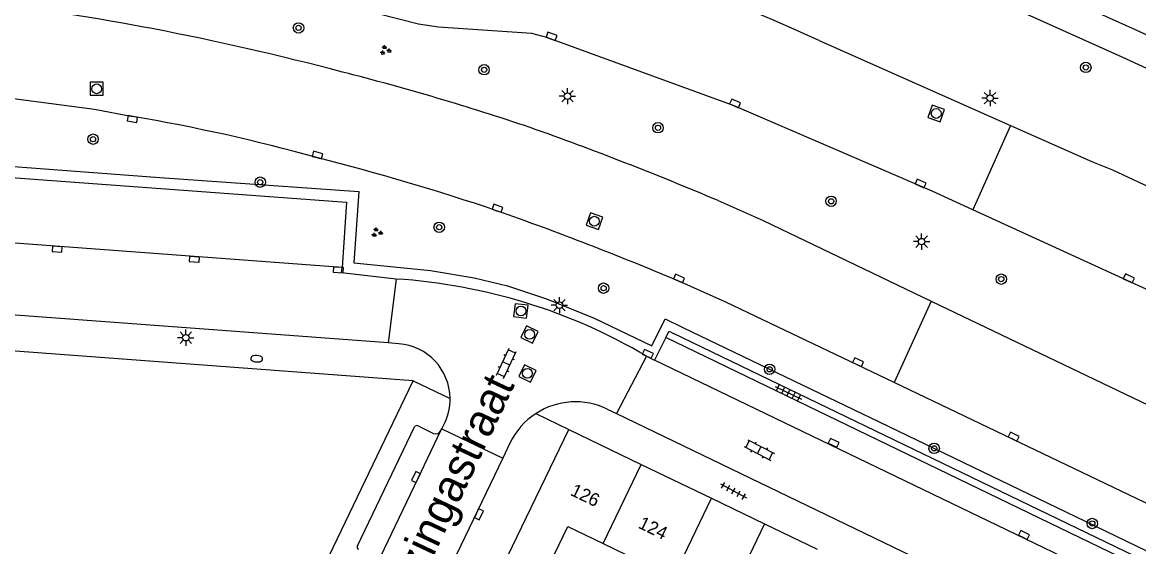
# Model space of a CAD drawing. Extents: x 132999 to 136000, y 398499 to 400501.
# Drawn here: x 134077.7 to 134163.4, y 398657.9 to 398698.2 of the extents above; entities that cross this region are included whole.
import ezdxf

# ---------------------------------------------------------------- set-up
doc = ezdxf.new("R2010")
doc.units = 0
for name, color, linetype in [('gg-anno-huisnummerreeks BGT', 7, 'Continuous'), ('gg-anno-openbare ruimte label', 7, 'Continuous'), ('gg-bbg-gedigitaliseerde bebouwing', 7, 'Continuous'), ('gg-bbg-hoofdgebouw', 7, 'Continuous'), ('gg-bbg-tussenscheiding', 7, 'Continuous'), ('gg-knt-verharding', 7, 'Continuous'), ('gg-knt-verharding nz', 7, 'Continuous'), ('gt-grn-groengrens', 7, 'Continuous'), ('gt-grn-weggrens', 7, 'Continuous'), ('gt-symb-boom', 7, 'Continuous'), ('gt-symb-brandkraan', 7, 'Continuous'), ('gt-symb-groenvak', 7, 'Continuous'), ('gt-symb-klinker verharding', 7, 'Continuous'), ('gt-symb-kolk', 7, 'Continuous'), ('gt-symb-lichtmast', 7, 'Continuous'), ('gt-symb-rioolschacht', 7, 'Continuous'), ('gt-symb-tegel verharding', 7, 'Continuous')]:
    doc.layers.add(name, color=color, linetype=linetype)

# ---------------------------------------------------------------- blocks, each defined once
blk = doc.blocks.new('gt0-BOOM')
at = {"layer": 'gt-symb-boom'}
for radius in [0.4, 0.2]:
    blk.add_circle((0, 0), radius, dxfattribs=at)
blk = doc.blocks.new('gt0-KOLK')
at = {"layer": 'gt-symb-kolk'}
blk.add_lwpolyline([(0, 0), (0.375, 0), (0.375, 0.4), (-0.375, 0.4), (-0.375, 0), (0, 0)], dxfattribs=at)
blk = doc.blocks.new('gt0-LMAST')
at = {"layer": 'gt-symb-lichtmast'}
for p, q in [((-0.182, 0.173), (-0.447, 0.438)), ((-0.005, 0.246), (-0.005, 0.621)), ((0.172, 0.173), (0.437, 0.438)), ((-0.255, -0.004), (-0.63, -0.004)), ((-0.182, -0.181), (-0.447, -0.446)), ((-0.005, -0.254), (-0.005, -0.629)), ((0.437, -0.446), (0.172, -0.181)), ((0.245, -0.004), (0.62, -0.004))]:
    blk.add_line(p, q, dxfattribs=at)
blk.add_circle((-0.005, -0.004), 0.25, dxfattribs=at)
blk = doc.blocks.new('gt0-RS')
at = {"layer": 'gt-symb-rioolschacht'}
blk.add_lwpolyline([(-0.5, -0.5), (0.5, -0.5), (0.5, 0.5), (-0.5, 0.5)], close=True, dxfattribs=at)
blk.add_circle((0, 0), 0.375, dxfattribs=at)
blk = doc.blocks.new('gt0-TEG1')
at = {"layer": 'gt-symb-tegel verharding'}
for p, q in [((-1.125, 0), (1.125, 0)), ((-0.9, -0.25), (-0.9, 0.25)), ((-0.45, -0.25), (-0.45, 0.25)), ((0, -0.25), (0, 0.25)), ((0.45, -0.25), (0.45, 0.25)), ((0.9, -0.25), (0.9, 0.25))]:
    blk.add_line(p, q, dxfattribs=at)
blk = doc.blocks.new('gt0-KL1')
at = {"layer": 'gt-symb-klinker verharding'}
for p, q in [((-1.15, 0.3), (1.15, 0.3)), ((-1, -0.3), (-1, 0.3)), ((-0.5, 0.3), (-0.5, 0.45)), ((0, -0.3), (0, 0.3)), ((0.5, 0.3), (0.5, 0.45)), ((1, -0.3), (1, 0.3)), ((-1.15, -0.3), (1.15, -0.3)), ((-0.5, -0.45), (-0.5, -0.3)), ((0.5, -0.45), (0.5, -0.3))]:
    blk.add_line(p, q, dxfattribs=at)
blk = doc.blocks.new('gt0-GRVAK')
at = {"layer": 'gt-symb-groenvak'}
for p, q in [((-0.11, 0.189), (-0.228, 0.24)), ((-0.182, 0.153), (0.088, 0.153)), ((-0.091, 0.211), (-0.156, 0.322)), ((-0.047, 0.214), (-0.047, 0.393)), ((-0.004, 0.211), (0.061, 0.322)), ((0.015, 0.189), (0.133, 0.24)), ((0.262, -0.052), (0.197, 0.059)), ((0.305, -0.049), (0.305, 0.13)), ((0.349, -0.052), (0.414, 0.059)), ((-0.245, -0.228), (-0.363, -0.177)), ((-0.318, -0.264), (-0.047, -0.264)), ((-0.226, -0.206), (-0.291, -0.095)), ((-0.183, -0.203), (-0.183, -0.024)), ((-0.139, -0.206), (-0.074, -0.095)), ((-0.12, -0.228), (-0.002, -0.177)), ((0.243, -0.074), (0.125, -0.023)), ((0.17, -0.11), (0.441, -0.11)), ((0.368, -0.074), (0.486, -0.023))]:
    blk.add_line(p, q, dxfattribs=at)
blk = doc.blocks.new('gt0-BR')
at = {"layer": 'gt-symb-brandkraan'}
for centre, radius, start, end in [((-0.244, 0), 0.206, 107.56694, 252.43307), ((0.599, -2.664), 3, 106.89205, 107.56694), ((0, -0.691), 0.938, 73.10799, 106.89205), ((-0.599, -2.664), 3, 72.43309, 73.10799), ((0.244, 0), 0.206, 287.56695, 72.43309), ((0.599, 2.664), 3, 252.43307, 253.10797), ((0, 0.691), 0.938, 253.10797, 286.89206), ((-0.599, 2.664), 3, 286.89206, 287.56695)]:
    blk.add_arc(centre, radius, start, end, dxfattribs=at)

msp = doc.modelspace()

# ---------------------------------------------------------------- linework, layer by layer
at = {"layer": 'gg-bbg-gedigitaliseerde bebouwing'}
for points in [[(134117.853, 398655.823), (134119.594, 398659.429), (134122.295, 398658.124)], [(134122.295, 398658.124), (134124.997, 398656.819), (134123.265, 398653.231)]]:
    msp.add_lwpolyline(points, dxfattribs=at)
at = {"layer": 'gg-bbg-hoofdgebouw'}
for p, q in [((134107.734, 398670.637), (134014.843, 398677.579)), ((134098.45, 398651.309), (134107.734, 398670.637)), ((134114.988, 398657.195), (134119.675, 398666.903)), ((134119.675, 398666.903), (134125.236, 398664.216)), ((134125.236, 398664.216), (134130.628, 398661.609)), ((134130.628, 398661.609), (134134.699, 398659.642)), ((134134.699, 398659.642), (134138.733, 398657.692))]:
    msp.add_line(p, q, dxfattribs=at)
at = {"layer": 'gg-bbg-tussenscheiding'}
for p, q in [((134122.295, 398658.124), (134125.236, 398664.216)), ((134125.981, 398651.93), (134130.628, 398661.609)), ((134134.699, 398659.642), (134129.913, 398649.741))]:
    msp.add_line(p, q, dxfattribs=at)
at = {"layer": 'gg-knt-verharding'}
for p, q in [((134138.881, 398696.773), (134153.577, 398690.244)), ((134105.791, 398673.539), (134025.731, 398679.522)), ((134106.418, 398678.453), (134105.791, 398673.539)), ((134106.621, 398673.477), (134105.791, 398673.539)), ((134127.119, 398673.952), (134126.254, 398672.227)), ((134256.456, 398611.459), (134127.119, 398673.952)), ((134254.48, 398613.034), (134127.702, 398674.265)), ((134125.646, 398672.525), (134123.324, 398668.128)), ((134125.646, 398672.525), (134126.254, 398672.227)), ((134165.117, 398660.698), (134144.65, 398670.497)), ((134122.623, 398668.467), (134123.324, 398668.128)), ((134103.454, 398657.948), (134107.834, 398667.091)), ((134108.094, 398667.179), (134109.271, 398666.597)), ((134109.854, 398666.804), (134109.915, 398666.932)), ((134109.915, 398666.932), (134110.144, 398667.413)), ((134109.915, 398666.932), (134114.599, 398664.689)), ((134115.146, 398665.837), (134114.599, 398664.689)), ((134114.599, 398664.689), (134096.357, 398626.673))]:
    msp.add_line(p, q, dxfattribs=at)
for points in [[(134140.914, 398707.644), (134163.136, 398697.63), (134177.003, 398691.231), (134212.461, 398674.446)], [(134139.965, 398705.513), (134162.126, 398695.521), (134176.147, 398689.079), (134211.449, 398672.334), (134220.853, 398668.628), (134223.712, 398667.699), (134223.748, 398667.784), (134225.592, 398667.033), (134228.004, 398665.924)], [(134132.365, 398691.757), (134117.985, 398697.001), (134116.844, 398697.304), (134109.656, 398697.814), (134108.128, 398698.032), (134100.369, 398700.019), (134095.738, 398701.1), (134091.075, 398702.029)], [(134060.513, 398693.91), (134072.749, 398692.894), (134083.268, 398691.496), (134086.203, 398690.938)], [(134150.682, 398683.766), (134147.57, 398685.19), (134132.365, 398691.757)], [(134153.577, 398690.244), (134159.877, 398687.446), (134161.416, 398686.835), (134172.228, 398681.765), (134183.57, 398676.531), (134193.543, 398671.852), (134212.518, 398662.827)], [(134041.393, 398688.859), (134102.595, 398684.352), (134102.259, 398679.336)], [(134131.13, 398684.476), (134134.588, 398682.951), (134147.5, 398676.762)], [(134256.98, 398632.82), (134229.16, 398646.73), (134202.1, 398659.86), (134188.98, 398666.12), (134175.841, 398672.25), (134150.682, 398683.766)], [(134106.418, 398678.453), (134102.232, 398678.938), (134102.259, 398679.336)], [(134144.65, 398670.497), (134131.721, 398676.687), (134128.06, 398678.309)], [(134147.5, 398676.762), (134165.998, 398667.895), (134167.049, 398667.533), (134168.127, 398667.26), (134179.894, 398664.718), (134180.631, 398664.498), (134181.34, 398664.198), (134261.142, 398625.61)], [(134127.119, 398673.952), (134127.362, 398674.436), (134127.702, 398674.265)], [(134123.324, 398668.128), (134220.648, 398621.136), (134255.434, 398604.287)]]:
    msp.add_lwpolyline(points, dxfattribs=at)
for centre, radius, start, end in [((134057.314, 398518.577), 195.977, 65.40459, 74.19711), ((134055.844, 398531.048), 169.657, 79.18061, 83.58625), ((134044.517, 398474.87), 226.963, 75.25203, 79.03398), ((134051.852, 398497.392), 203.32, 71.39672, 75.63542), ((134063.056, 398554.31), 138.575, 74.39982, 80.38449), ((134030.649, 398447.728), 257.188, 67.00263, 70.44956), ((134053.55, 398503.995), 189.643, 71.37077, 75.72169), ((134034.565, 398457.502), 239.785, 67.05117, 70.621), ((134103.62, 398635.23), 43.314, 59.4347, 86.2962), ((134106.306, 398669.239), 4.25, 0.57259, 85.75035), ((134106.31, 398669.238), 4.247, 334.54567, 0.57865), ((134120.193, 398663.433), 5.59, 64.23024, 122.96414), ((134120.193, 398663.433), 5.59, 122.96462, 154.52881), ((134108.028, 398666.946), 0.242, 74.1426, 143.25537), ((134109.451, 398667.016), 0.456, 246.78212, 332.31371), ((134103.646, 398657.846), 0.217, 152.06006, 234.5583)]:
    msp.add_arc(centre, radius, start, end, dxfattribs=at)
at = {"layer": 'gg-knt-verharding nz'}
for points in [[(134102.259, 398679.336), (134059.231, 398682.532), (134041.023, 398683.931)], [(134255.735, 398609.702), (134198.876, 398637.194), (134126.254, 398672.227)], [(134104.922, 398656.519), (134108.116, 398663.151), (134109.854, 398666.804)]]:
    msp.add_lwpolyline(points, dxfattribs=at)
at = {"layer": 'gt-grn-groengrens'}
msp.add_lwpolyline([(134021.943, 398684.295), (134025.35, 398684.038), (134025.871, 398690.959), (134041.278, 398689.798), (134064.782, 398688.028), (134088.285, 398686.258), (134103.546, 398685.18), (134103.159, 398679.698), (134109.042, 398679.102), (134112.393, 398678.536), (134114.969, 398677.94), (134117.963, 398676.942), (134121.628, 398675.457), (134126.055, 398673.321), (134127.057, 398675.397), (134128.419, 398674.74), (134143.491, 398667.47), (134158.563, 398660.199), (134164.803, 398657.189), (134171.043, 398654.178), (134179.068, 398650.308), (134187.092, 398646.437), (134191.745, 398644.192), (134196.399, 398641.947)], dxfattribs=at)
at = {"layer": 'gt-grn-weggrens'}
for p, q in [((134153.577, 398690.244), (134150.682, 398683.766)), ((134147.5, 398676.762), (134144.65, 398670.497)), ((134107.734, 398670.637), (134110.556, 398669.281)), ((134117.151, 398668.123), (134119.675, 398666.903))]:
    msp.add_line(p, q, dxfattribs=at)

# ---------------------------------------------------------------- block references
at = {"layer": 'gt-symb-boom'}
for p in [(134098.922, 398697.745), (134113.168, 398694.531), (134159.358, 398694.708), (134126.516, 398690.074), (134083.147, 398689.196), (134095.983, 398685.892), (134139.807, 398684.424), (134109.721, 398682.431), (134152.869, 398678.443), (134122.343, 398677.749), (134135.085, 398671.519), (134147.718, 398665.445), (134159.856, 398659.673)]:
    msp.add_blockref('gt0-BOOM', p, dxfattribs=at)
at = {"layer": 'gt-symb-brandkraan', "rotation": 176.33074590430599}
msp.add_blockref('gt0-BR', (134095.714, 398672.327), dxfattribs=at)
at = {"layer": 'gt-symb-groenvak'}
for p in [(134105.58, 398696.025), (134104.923, 398682.023)]:
    msp.add_blockref('gt0-GRVAK', p, dxfattribs=at)
at = {"layer": 'gt-symb-klinker verharding'}
for p, rotation in [((134114.875, 398671.974), 65.10079947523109), ((134134.297, 398665.315), -27.33407585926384)]:
    msp.add_blockref('gt0-KL1', p, dxfattribs=dict(at, rotation=rotation))
at = {"layer": 'gt-symb-kolk'}
for p, rotation in [((134118.275, 398696.91), -20.4286171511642), ((134132.359, 398691.758), -23.334041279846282), ((134086.203, 398690.938), 169.2281591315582), ((134100.324, 398687.782), -14.898187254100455), ((134146.595, 398685.611), -24.38706671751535), ((134114.131, 398683.699), -19.03307980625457), ((134080.4, 398680.948), 175.75513795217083), ((134090.936, 398680.166), 175.81229548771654), ((134101.988, 398679.353), 176.38792501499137), ((134128.06, 398678.309), -22.897591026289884), ((134162.579, 398678.32), -24.77113890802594), ((134125.646, 398672.525), -26.10382499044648), ((134141.791, 398671.885), -25.33527699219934), ((134153.738, 398666.165), -25.539732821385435), ((134139.915, 398665.688), -25.899148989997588), ((134108.116, 398663.151), 64.55747323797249), ((134112.588, 398660.467), -115.46334506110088), ((134154.53, 398658.617), -26.23193993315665)]:
    msp.add_blockref('gt0-KOLK', p, dxfattribs=dict(at, rotation=rotation))
at = {"layer": 'gt-symb-lichtmast'}
for p in [(134119.569, 398692.504), (134152.01, 398692.354), (134146.76, 398681.328), (134118.955, 398676.448), (134090.27, 398673.951)]:
    msp.add_blockref('gt0-LMAST', p, dxfattribs=at)
at = {"layer": 'gt-symb-rioolschacht'}
msp.add_blockref('gt0-RS', (134083.421, 398693.067), dxfattribs=at)
for p, rotation in [((134147.872, 398691.17), 160.36929772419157), ((134121.636, 398682.895), 160.3153572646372), ((134115.992, 398676), -7.00425924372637), ((134116.657, 398674.196), 154.28048704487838), ((134116.495, 398671.202), 153.7680600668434)]:
    msp.add_blockref('gt0-RS', p, dxfattribs=dict(at, rotation=rotation))
at = {"layer": 'gt-symb-tegel verharding'}
for p, rotation in [((134136.527, 398669.701), -25.591424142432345), ((134132.312, 398662.172), -28.61503162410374)]:
    msp.add_blockref('gt0-TEG1', p, dxfattribs=dict(at, rotation=rotation))

# ---------------------------------------------------------------- texts
at = {"layer": 'gg-anno-huisnummerreeks BGT'}
for s, p in [('126', (134119.718, 398661.885)), ('124', (134124.924, 398659.368))]:
    msp.add_text(s, height=1, rotation=334.2, dxfattribs=at).set_placement(p)
at = {"layer": 'gg-anno-openbare ruimte label'}
msp.add_text('Professor Huizingastraat', height=2.5, rotation=64.7, dxfattribs=at).set_placement((134099.895, 398637.238))

doc.saveas('drawing.dxf')
